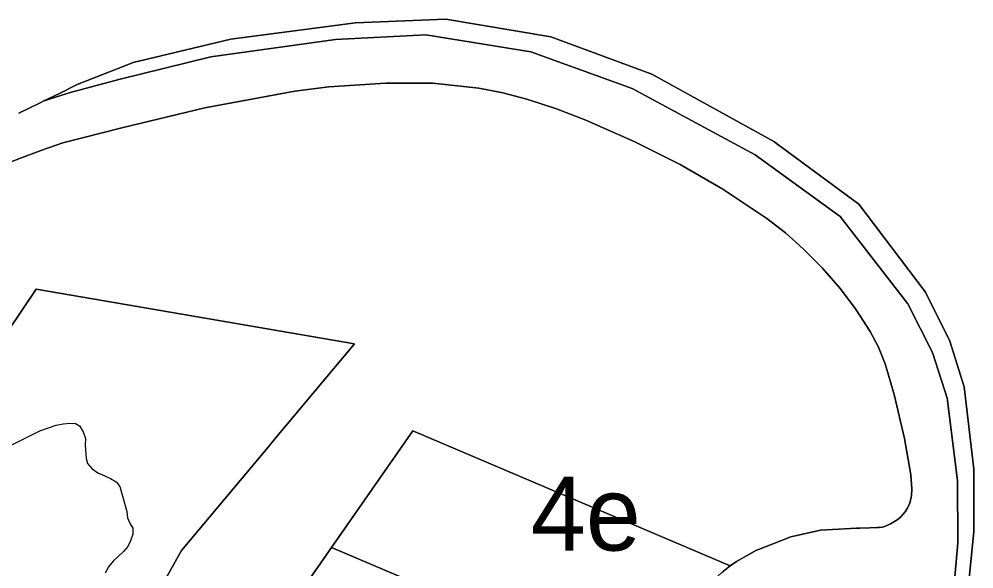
# Model space of a CAD drawing. Extents: x 598968 to 613553, y 4409678 to 4430833.
# Drawn here: x 609259.8 to 609414.7, y 4416889.9 to 4416979.1 of the extents above; entities that cross this region are included whole.
import ezdxf

# ---------------------------------------------------------------- set-up
doc = ezdxf.new("R2010")
doc.units = 0
for name, color, linetype in [('1', 7, 'Continuous'), ('4e. Sector de consolidació - ANNEX III A', 7, 'Continuous'), ('Sòl Rústic Protegit - Alt Nivell de Protecció', 7, 'Continuous')]:
    doc.layers.add(name, color=color, linetype=linetype)

msp = doc.modelspace()

# ---------------------------------------------------------------- linework, layer by layer
at = {"layer": '1'}
for points in [[(609413.3094, 4416881.896), (609414.7006, 4416896.0091), (609414.7306, 4416906.1369), (609413.1615, 4416919.4674), (609410.8406, 4416926.8943), (609406.8957, 4416934.8377), (609396.0374, 4416949.1048), (609382.6804, 4416958.9572), (609382.3675, 4416959.188), (609362.4828, 4416970.1507), (609346.097, 4416976.2074), (609329.0738, 4416979.1064), (609314.4188, 4416978.5149), (609294.1571, 4416975.8781), (609279.2244, 4416972.2917), (609278.5029, 4416972.1084), (609269.2639, 4416968.4825), (609266.3682, 4416967.059), (609263.7441, 4416965.8027), (609264.6923, 4416966.1257), (609266.5814, 4416966.7407), (609268.3133, 4416967.2724), (609276.0102, 4416969.2977), (609290.912, 4416973.0108), (609311.1507, 4416975.8196), (609325.8004, 4416976.5356), (609342.8479, 4416973.7812), (609359.2848, 4416967.8638), (609379.2622, 4416957.0701), (609393.0176, 4416947.1033), (609403.9971, 4416932.9289), (609408.0093, 4416925.0191), (609410.3934, 4416917.6121), (609412.0759, 4416904.2952), (609412.132, 4416894.1672), (609410.8608, 4416880.0428)], [(609410.8608, 4416880.0428), (609412.132, 4416894.1672), (609412.0759, 4416904.2952), (609410.3934, 4416917.6121), (609408.0093, 4416925.0191), (609403.9971, 4416932.9289), (609393.0176, 4416947.1033), (609379.2622, 4416957.0701), (609359.2848, 4416967.8638), (609342.8479, 4416973.7812), (609325.8004, 4416976.5356), (609311.1507, 4416975.8196), (609290.912, 4416973.0108), (609276.0102, 4416969.2977), (609268.3133, 4416967.2724), (609266.5814, 4416966.7407), (609264.6923, 4416966.1257), (609263.7441, 4416965.8027), (609263.3156, 4416965.5976), (609259.7646, 4416963.8762)], [(609256.6386, 4416955.2329), (609260.0462, 4416956.5577), (609260.0597, 4416956.5628), (609263.4797, 4416957.832), (609263.4933, 4416957.8369), (609266.92, 4416959.0406), (609266.9269, 4416959.0426), (609266.9339, 4416959.0444), (609276.4826, 4416961.4496), (609276.4897, 4416961.4513), (609289.9286, 4416964.7141), (609289.9357, 4416964.7156), (609304.5621, 4416967.4253), (609304.5692, 4416967.4262), (609310.0957, 4416968.1076), (609319.3443, 4416968.7348), (609319.3513, 4416968.7359), (609326.9346, 4416968.7059), (609334.3991, 4416967.9049), (609338.3133, 4416967.1468), (609342.1697, 4416966.1345), (609347.0127, 4416964.5566), (609351.7688, 4416962.7332), (609359.7061, 4416959.2275), (609367.0978, 4416955.5144), (609374.0149, 4416951.5127), (609381.1248, 4416946.7583), (609384.1678, 4416944.4148), (609387.0368, 4416941.8613), (609390.1566, 4416938.6912), (609393.0764, 4416935.3359), (609395.6219, 4416931.9797), (609397.9151, 4416928.4462), (609399.2643, 4416925.8904), (609400.3333, 4416923.2053), (609401.8203, 4416918.195), (609403.4484, 4416911.0866), (609404.4739, 4416905.2123), (609404.6617, 4416902.8917), (609404.5978, 4416901.8349), (609404.3772, 4416900.7995), (609404.1764, 4416900.2391), (609403.9106, 4416899.7065), (609403.5837, 4416899.2091), (609402.8192, 4416898.3488), (609402.4345, 4416898.0181), (609402.0196, 4416897.7262), (609401.2163, 4416897.2664), (609400.3753, 4416896.8798), (609399.8891, 4416896.7267), (609399.3833, 4416896.6544), (609399.0182, 4416896.6419), (609397.8592, 4416896.6025), (609396.2301, 4416896.56), (609395.7069, 4416896.5446), (609389.8348, 4416896.2069), (609389.8277, 4416896.2062), (609385.042, 4416895.1327), (609385.0351, 4416895.1308), (609385.0234, 4416895.1265), (609379.5132, 4416892.9718), (609379.5064, 4416892.9696), (609379.4778, 4416892.9516), (609376.2103, 4416891.1246), (609375.1774, 4416890.4193), (609374.0927, 4416889.5501)], [(609303.2092, 4416882.9279), (609310.5232, 4416893.4192), (609323.6994, 4416912.3194), (609375.1774, 4416890.4193), (609376.2103, 4416891.1246), (609379.4778, 4416892.9516), (609379.5064, 4416892.9696), (609379.5132, 4416892.9718), (609385.0234, 4416895.1265), (609385.0351, 4416895.1308), (609385.042, 4416895.1327), (609389.8277, 4416896.2062), (609389.8348, 4416896.2069), (609395.7069, 4416896.5446), (609396.2301, 4416896.56), (609397.8592, 4416896.6025), (609399.0182, 4416896.6419), (609399.3833, 4416896.6544), (609399.8891, 4416896.7267), (609400.3753, 4416896.8798), (609401.2163, 4416897.2664), (609402.0196, 4416897.7262), (609402.4345, 4416898.0181), (609402.8192, 4416898.3488), (609403.5837, 4416899.2091), (609403.9106, 4416899.7065), (609404.1764, 4416900.2391), (609404.3772, 4416900.7995), (609404.5978, 4416901.8349), (609404.6617, 4416902.8917), (609404.4739, 4416905.2123), (609403.4484, 4416911.0866), (609401.8203, 4416918.195), (609400.3333, 4416923.2053), (609399.2643, 4416925.8904), (609397.9151, 4416928.4462), (609395.6219, 4416931.9797), (609393.0764, 4416935.3359), (609390.1566, 4416938.6912), (609387.0368, 4416941.8613), (609384.1678, 4416944.4148), (609381.1248, 4416946.7583), (609374.0149, 4416951.5127), (609367.0978, 4416955.5144), (609359.7061, 4416959.2275), (609351.7688, 4416962.7332), (609347.0127, 4416964.5566), (609342.1697, 4416966.1345), (609338.3133, 4416967.1468), (609334.3991, 4416967.9049), (609326.9346, 4416968.7059), (609319.3513, 4416968.7359), (609319.3443, 4416968.7348), (609310.0957, 4416968.1076), (609304.5692, 4416967.4262), (609304.5621, 4416967.4253), (609289.9357, 4416964.7156), (609289.9286, 4416964.7141), (609276.4897, 4416961.4513), (609276.4826, 4416961.4496), (609266.9339, 4416959.0444), (609266.9269, 4416959.0426), (609266.92, 4416959.0406), (609263.4933, 4416957.8369), (609263.4797, 4416957.832), (609260.0597, 4416956.5628), (609260.0462, 4416956.5577), (609256.6386, 4416955.2329)], [(609266.5994, 4416857.9349), (609286.1857, 4416892.8984), (609286.1885, 4416892.9025), (609300.2107, 4416909.6598), (609301.3846, 4416911.0627), (609314.2361, 4416926.4209), (609314.2333, 4416926.4214), (609282.7531, 4416931.8488), (609262.5886, 4416935.3253), (609248.6801, 4416914.7275)], [(609248.6801, 4416914.7275), (609262.5886, 4416935.3253), (609282.7531, 4416931.8488), (609314.2333, 4416926.4214), (609314.2361, 4416926.4209), (609301.3846, 4416911.0627), (609300.2107, 4416909.6598), (609286.1885, 4416892.9025), (609286.1857, 4416892.8984), (609266.5994, 4416857.9349)], [(609255.2347, 4416908.404), (609263.1545, 4416912.3442), (609265.8144, 4416913.2242), (609266.9744, 4416913.4542), (609268.1244, 4416913.5542), (609268.9743, 4416913.4943), (609269.6244, 4416913.1444), (609269.8285, 4416912.7943), (609270.1843, 4416912.1844), (609270.5643, 4416911.0944), (609270.5443, 4416910.0244), (609270.6743, 4416907.8345), (609270.9343, 4416907.0046), (609271.6743, 4416906.1746), (609272.5643, 4416905.4946), (609273.6988, 4416905.0069), (609274.6342, 4416904.6047), (609275.5742, 4416904.0348), (609275.5991, 4416904.003), (609276.1542, 4416903.2948), (609277.3042, 4416899.265), (609277.4242, 4416898.215), (609277.8242, 4416897.265), (609278.2542, 4416896.525), (609278.2742, 4416895.575), (609277.8842, 4416894.5051), (609277.4342, 4416893.5451), (609276.7742, 4416892.7751), (609275.0744, 4416891.2151), (609274.3444, 4416890.2551), (609273.7844, 4416889.2451)]]:
    msp.add_lwpolyline(points, dxfattribs=at)
at = {"layer": '4e. Sector de consolidació - ANNEX III A'}
for points in [[(609375.1774, 4416890.4193), (609323.6994, 4416912.3194), (609310.5232, 4416893.4192), (609357.3292, 4416873.5067), (609360.281, 4416876.4198), (609361.9599, 4416878.0766), (609362.6434, 4416878.7442), (609363.3799, 4416879.4634), (609366.1292, 4416882.1231), (609368.7148, 4416884.6244), (609368.903, 4416884.8014), (609373.9008, 4416889.3788), (609374.0927, 4416889.5501)], [(609357.3292, 4416873.5067), (609310.5232, 4416893.4192), (609303.2092, 4416882.9279), (609299.8236, 4416876.7854), (609342.5558, 4416858.606), (609342.559, 4416858.6046), (609350.2344, 4416866.3712), (609354.048, 4416870.2298), (609354.9406, 4416871.1281), (609355.693, 4416871.878), (609357.0727, 4416873.2532)]]:
    msp.add_lwpolyline(points, close=True, dxfattribs=at)
at = {"layer": 'Sòl Rústic Protegit - Alt Nivell de Protecció'}
msp.add_lwpolyline([(609259.7646, 4416963.8762), (609263.3156, 4416965.5976), (609263.7441, 4416965.8027), (609266.3682, 4416967.059), (609269.2639, 4416968.4825), (609278.5029, 4416972.1084), (609279.2244, 4416972.2917), (609294.1571, 4416975.8781), (609314.4188, 4416978.5149), (609329.0738, 4416979.1064), (609346.097, 4416976.2074), (609362.4828, 4416970.1507), (609382.3675, 4416959.188), (609382.6804, 4416958.9572), (609396.0374, 4416949.1048), (609406.8957, 4416934.8377), (609410.8406, 4416926.8943), (609413.1615, 4416919.4674), (609414.7306, 4416906.1369), (609414.7006, 4416896.0091), (609413.3094, 4416881.896)], dxfattribs=at)

# ---------------------------------------------------------------- texts
at = {"layer": '4e. Sector de consolidació - ANNEX III A'}
msp.add_text('4e', height=12, dxfattribs=at).set_placement((609342.8503, 4416892.913))

doc.saveas('drawing.dxf')
